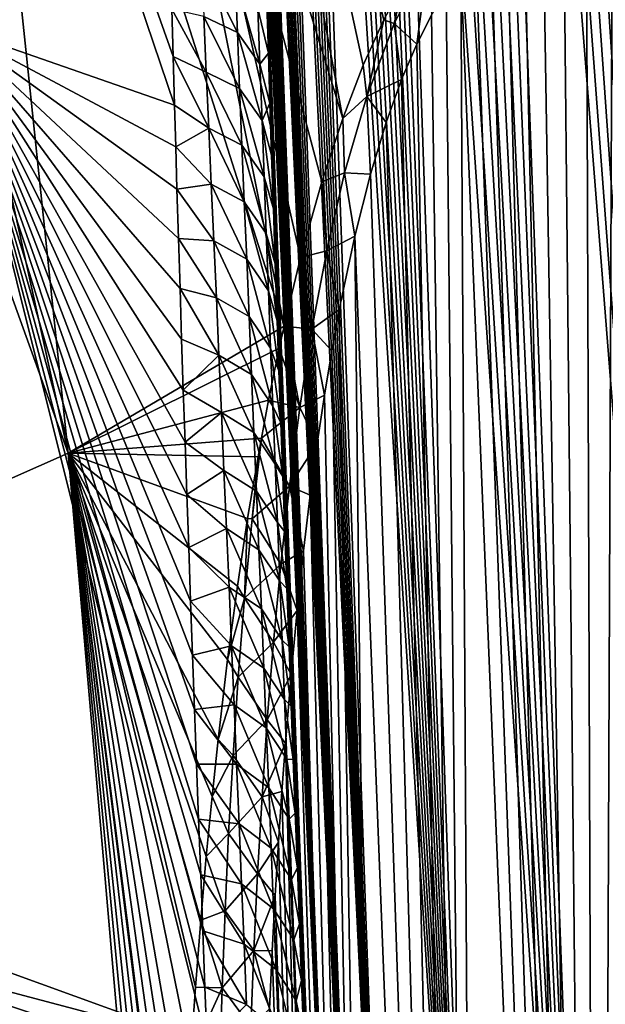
# Model space of a CAD drawing. Header units: metres. Extents: x -109 to 109, y -452 to 89.
# Tile 427 of 656: x 89 to 94, y -47 to -39. Entities that reach past the tile are written whole.
import ezdxf

# ---------------------------------------------------------------- set-up
doc = ezdxf.new("R2010")
doc.units = ezdxf.units.M
doc.layers.add('solid_k244270000c71_000_01_01', color=7, linetype='CONTINUOUS')

msp = doc.modelspace()

# ---------------------------------------------------------------- linework, layer by layer
at = {"layer": 'solid_k244270000c71_000_01_01'}
for points in [[(94.02282, -55.41444, 51.15097), (92.217461, -27.051338, 32.405468), (92.082939, -27.115461, 32.850582)], [(94.02282, -55.41444, 51.15097), (92.349197, -27.033031, 32.026413), (92.217461, -27.051338, 32.405468)], [(94.02282, -55.41444, 51.15097), (92.477654, -27.051043, 31.70277), (92.349197, -27.033031, 32.026413)], [(94.02282, -55.41444, 51.15097), (92.603394, -27.098083, 31.423885), (92.477654, -27.051043, 31.70277)], [(93.016342, -54.149315, 52.726425), (92.082939, -27.115461, 32.850582), (91.948006, -27.236088, 33.36858)], [(93.016342, -54.149315, 52.726425), (94.02282, -55.41444, 51.15097), (92.082939, -27.115461, 32.850582)], [(94.02282, -55.41444, 51.15097), (92.727791, -27.16997, 31.180613), (92.603394, -27.098083, 31.423885)], [(94.02282, -55.41444, 51.15097), (92.852615, -27.264616, 30.96558), (92.727791, -27.16997, 31.180613)], [(93.016342, -54.149315, 52.726425), (91.948006, -27.236088, 33.36858), (91.881203, -27.320484, 33.656384)], [(94.02282, -55.41444, 51.15097), (92.979492, -27.381588, 30.773851), (92.852615, -27.264616, 30.96558)], [(93.016342, -54.149315, 52.726425), (91.881203, -27.320484, 33.656384), (91.815262, -27.423334, 33.964935)], [(95.265472, -56.383541, 49.535446), (93.110634, -27.522493, 30.601496), (92.979492, -27.381588, 30.773851)], [(94.02282, -55.41444, 51.15097), (95.265472, -56.383541, 49.535446), (92.979492, -27.381588, 30.773851)], [(93.016342, -54.149315, 52.726425), (91.815262, -27.423334, 33.964935), (91.750412, -27.545359, 34.294739)], [(93.016342, -54.149315, 52.726425), (91.750412, -27.545359, 34.294739), (91.686974, -27.688744, 34.64727)], [(95.265472, -56.383541, 49.535446), (93.248306, -27.690174, 30.446127), (93.110634, -27.522493, 30.601496)], [(93.016342, -54.149315, 52.726425), (91.686974, -27.688744, 34.64727), (91.625206, -27.8547, 35.023323)], [(95.265472, -56.383541, 49.535446), (93.395241, -27.889816, 30.306898), (93.248306, -27.690174, 30.446127)], [(93.016342, -54.149315, 52.726425), (91.625206, -27.8547, 35.023323), (91.565407, -28.044769, 35.423889)], [(95.265472, -56.383541, 49.535446), (93.554832, -28.128473, 30.18388), (93.395241, -27.889816, 30.306898)], [(93.016342, -54.149315, 52.726425), (91.565407, -28.044769, 35.423889), (91.507889, -28.261427, 35.850639)], [(95.265472, -56.383541, 49.535446), (93.730324, -28.415083, 30.079674), (93.554832, -28.128473, 30.18388)], [(93.016342, -54.149315, 52.726425), (91.507889, -28.261427, 35.850639), (91.452904, -28.505627, 36.304226)], [(95.265472, -56.383541, 49.535446), (93.925484, -28.761179, 29.998798), (93.730324, -28.415083, 30.079674)], [(93.016342, -54.149315, 52.726425), (91.452904, -28.505627, 36.304226), (91.400795, -28.780434, 36.786678)], [(92.255585, -52.589005, 54.250748), (91.400795, -28.780434, 36.786678), (91.351852, -29.087515, 37.299065)], [(92.255585, -52.589005, 54.250748), (93.016342, -54.149315, 52.726425), (91.400795, -28.780434, 36.786678)], [(95.265472, -56.383541, 49.535446), (94.142647, -29.17742, 29.948421), (93.925484, -28.761179, 29.998798)], [(92.255585, -52.589005, 54.250748), (91.351852, -29.087515, 37.299065), (91.321136, -29.311329, 37.658035)], [(92.255585, -52.589005, 54.250748), (91.321136, -29.311329, 37.658035), (91.292068, -29.551212, 38.031395)], [(92.255585, -52.589005, 54.250748), (91.292068, -29.551212, 38.031395), (91.264786, -29.808813, 38.420174)], [(92.255585, -52.589005, 54.250748), (91.264786, -29.808813, 38.420174), (91.239311, -30.083542, 38.824005)], [(92.255585, -52.589005, 54.250748), (91.239311, -30.083542, 38.824005), (91.215836, -30.377831, 39.244339)], [(92.255585, -52.589005, 54.250748), (91.215836, -30.377831, 39.244339), (91.194405, -30.691626, 39.681168)], [(91.97229, -51.695942, 54.988487), (91.194405, -30.691626, 39.681168), (91.175125, -31.026051, 40.135098)], [(91.97229, -51.695942, 54.988487), (92.255585, -52.589005, 54.250748), (91.194405, -30.691626, 39.681168)], [(91.839424, -39.689262, 13.701314), (89.369064, -31.634766, 10.28712), (90.210846, -30.92992, 11.293743)], [(92.015587, -39.233105, 13.86035), (91.839424, -39.689262, 13.701314), (90.210846, -30.92992, 11.293743)], [(92.189896, -38.847023, 14.03893), (92.015587, -39.233105, 13.86035), (90.210846, -30.92992, 11.293743)], [(92.363358, -38.519764, 14.234937), (92.189896, -38.847023, 14.03893), (90.210846, -30.92992, 11.293743)], [(91.97229, -51.695942, 54.988487), (91.175125, -31.026051, 40.135098), (91.15818, -31.383402, 40.607445)], [(90.392586, -39.159996, 51.232338), (90.381889, -38.755814, 50.843975), (87.62114, -31.367163, 45.478737)], [(90.40419, -39.575085, 51.626019), (90.392586, -39.159996, 51.232338), (87.62114, -31.367163, 45.478737)], [(88.514854, -38.917656, 52.655231), (90.40419, -39.575085, 51.626019), (87.62114, -31.367163, 45.478737)], [(91.97229, -51.695942, 54.988487), (91.15818, -31.383402, 40.607445), (91.143555, -31.762846, 41.097729)], [(91.339912, -41.460087, 13.406374), (88.41748, -32.292053, 9.348413), (89.369064, -31.634766, 10.28712)], [(91.480339, -40.876064, 13.460959), (91.339912, -41.460087, 13.406374), (89.369064, -31.634766, 10.28712)], [(91.661049, -40.230728, 13.56613), (91.480339, -40.876064, 13.460959), (89.369064, -31.634766, 10.28712)], [(91.839424, -39.689262, 13.701314), (91.661049, -40.230728, 13.56613), (89.369064, -31.634766, 10.28712)], [(91.97229, -51.695942, 54.988487), (91.143555, -31.762846, 41.097729), (91.134247, -32.063923, 41.478264)], [(91.97229, -51.695942, 54.988487), (91.134247, -32.063923, 41.478264), (91.126427, -32.379814, 41.870167)], [(89.495529, -42.545303, 11.878214), (87.364227, -32.896179, 8.485635), (88.41748, -32.292053, 9.348413)], [(91.339912, -41.460087, 13.406374), (89.495529, -42.545303, 11.878214), (88.41748, -32.292053, 9.348413)], [(91.97229, -51.695942, 54.988487), (91.126427, -32.379814, 41.870167), (91.120041, -32.709656, 42.272972)], [(91.97229, -51.695942, 54.988487), (91.120041, -32.709656, 42.272972), (91.115211, -33.05529, 42.687588)], [(89.495529, -42.545303, 11.878214), (86.218277, -33.441986, 7.706139), (87.364227, -32.896179, 8.485635)], [(91.97229, -51.695942, 54.988487), (91.115211, -33.05529, 42.687588), (91.112045, -33.41827, 43.114777)], [(91.757278, -50.725632, 55.706089), (91.112045, -33.41827, 43.114777), (91.110443, -33.797138, 43.553852)], [(91.757278, -50.725632, 55.706089), (91.97229, -51.695942, 54.988487), (91.112045, -33.41827, 43.114777)], [(89.495529, -42.545303, 11.878214), (87.416039, -43.466736, 10.562274), (86.218277, -33.441986, 7.706139)], [(91.757278, -50.725632, 55.706089), (91.110443, -33.797138, 43.553852), (91.110504, -34.193455, 44.005501)], [(91.757278, -50.725632, 55.706089), (91.110504, -34.193455, 44.005501), (91.112358, -34.609577, 44.470798)], [(91.757278, -50.725632, 55.706089), (91.112358, -34.609577, 44.470798), (91.115105, -34.9562, 44.852654)], [(91.757278, -50.725632, 55.706089), (91.115105, -34.9562, 44.852654), (91.118935, -35.314785, 45.242928)], [(91.757278, -50.725632, 55.706089), (91.118935, -35.314785, 45.242928), (91.123947, -35.686813, 45.642223)], [(91.757278, -50.725632, 55.706089), (91.123947, -35.686813, 45.642223), (91.130203, -36.073765, 46.05114)], [(91.757278, -50.725632, 55.706089), (91.130203, -36.073765, 46.05114), (91.137665, -36.475231, 46.469528)], [(91.757278, -50.725632, 55.706089), (91.137665, -36.475231, 46.469528), (91.146271, -36.890274, 46.896996)], [(91.757278, -50.725632, 55.706089), (91.146271, -36.890274, 46.896996), (91.156105, -37.320793, 47.33427)], [(91.613777, -49.67606, 56.39986), (91.156105, -37.320793, 47.33427), (91.167252, -37.768696, 47.782082)], [(91.613777, -49.67606, 56.39986), (91.757278, -50.725632, 55.706089), (91.156105, -37.320793, 47.33427)], [(91.613777, -49.67606, 56.39986), (91.167252, -37.768696, 47.782082), (91.179695, -38.234394, 48.240643)], [(94.022644, -67.019218, 34.577629), (93.244164, -38.08292, 15.600641), (93.391479, -38.019226, 15.836111)], [(94.022644, -67.019218, 34.577629), (93.391479, -38.019226, 15.836111), (93.550964, -37.984489, 16.102036)], [(94.022644, -67.019218, 34.577629), (93.550964, -37.984489, 16.102036), (93.726509, -37.983807, 16.406855)], [(94.022644, -67.019218, 34.577629), (93.726509, -37.983807, 16.406855), (93.921356, -38.025181, 16.758844)], [(94.022644, -67.019218, 34.577629), (93.921356, -38.025181, 16.758844), (94.138138, -38.119164, 17.166239)], [(94.022644, -67.019218, 34.577629), (93.106247, -38.172516, 15.389776), (93.244164, -38.08292, 15.600641)], [(95.265274, -65.832581, 36.040886), (94.022644, -67.019218, 34.577629), (94.138138, -38.119164, 17.166239)], [(94.022644, -67.019218, 34.577629), (92.97493, -38.287556, 15.198542), (93.106247, -38.172516, 15.389776)], [(91.613777, -49.67606, 56.39986), (91.179695, -38.234394, 48.240643), (91.193314, -38.715984, 48.70929)], [(94.022644, -67.019218, 34.577629), (92.847725, -38.429184, 15.022923), (92.97493, -38.287556, 15.198542)], [(90.940865, -38.95451, 50.187225), (90.634277, -38.34798, 50.130604), (90.654816, -38.819344, 50.57954)], [(90.940865, -38.95451, 50.187225), (90.921944, -38.478432, 49.734051), (90.634277, -38.34798, 50.130604)], [(92.568466, -38.320843, 14.499125), (92.278748, -38.87896, 14.163267), (92.363358, -38.519764, 14.234937)], [(92.568466, -38.320843, 14.499125), (92.471344, -39.056278, 14.570004), (92.278748, -38.87896, 14.163267)], [(92.568466, -38.320843, 14.499125), (92.597656, -38.807274, 14.709655), (92.471344, -39.056278, 14.570004)], [(91.133606, -39.226944, 49.844635), (90.921944, -38.478432, 49.734051), (90.940865, -38.95451, 50.187225)], [(91.133606, -39.226944, 49.844635), (91.116768, -38.751335, 49.392853), (90.921944, -38.478432, 49.734051)], [(93.016296, -68.066841, 32.850117), (92.722656, -38.600571, 14.860564), (92.847725, -38.429184, 15.022923)], [(94.022644, -67.019218, 34.577629), (93.016296, -68.066841, 32.850117), (92.847725, -38.429184, 15.022923)], [(92.278748, -38.87896, 14.163267), (92.189896, -38.847023, 14.03893), (92.363358, -38.519764, 14.234937)], [(93.016296, -68.066841, 32.850117), (92.597656, -38.807274, 14.709655), (92.722656, -38.600571, 14.860564)], [(91.116768, -38.751335, 49.392853), (91.20562, -39.130898, 49.107937), (91.193314, -38.715984, 48.70929)], [(91.613777, -49.67606, 56.39986), (91.193314, -38.715984, 48.70929), (91.20562, -39.130898, 49.107937)], [(90.675682, -39.29369, 51.025177), (90.381889, -38.755814, 50.843975), (90.392586, -39.159996, 51.232338)], [(90.675682, -39.29369, 51.025177), (90.654816, -38.819344, 50.57954), (90.381889, -38.755814, 50.843975)], [(91.133606, -39.226944, 49.844635), (91.20562, -39.130898, 49.107937), (91.116768, -38.751335, 49.392853)], [(93.016296, -68.066841, 32.850117), (92.471344, -39.056278, 14.570004), (92.597656, -38.807274, 14.709655)], [(90.96022, -39.433647, 50.637104), (90.654816, -38.819344, 50.57954), (90.675682, -39.29369, 51.025177)], [(90.96022, -39.433647, 50.637104), (90.940865, -38.95451, 50.187225), (90.654816, -38.819344, 50.57954)], [(92.044365, -39.501217, 13.940557), (92.015587, -39.233105, 13.86035), (92.189896, -38.847023, 14.03893)], [(92.278748, -38.87896, 14.163267), (92.044365, -39.501217, 13.940557), (92.189896, -38.847023, 14.03893)], [(92.278748, -38.87896, 14.163267), (92.342567, -39.357655, 14.442955), (92.044365, -39.501217, 13.940557)], [(92.278748, -38.87896, 14.163267), (92.471344, -39.056278, 14.570004), (92.342567, -39.357655, 14.442955)], [(90.414467, -39.930187, 51.958878), (90.40419, -39.575085, 51.626019), (88.514854, -38.917656, 52.655231)], [(90.425209, -40.291805, 52.294239), (90.414467, -39.930187, 51.958878), (88.514854, -38.917656, 52.655231)], [(90.438057, -40.713573, 52.680908), (90.425209, -40.291805, 52.294239), (88.514854, -38.917656, 52.655231)], [(90.451408, -41.141064, 53.067997), (90.438057, -40.713573, 52.680908), (88.514854, -38.917656, 52.655231)], [(90.465248, -41.572723, 53.45401), (90.451408, -41.141064, 53.067997), (88.514854, -38.917656, 52.655231)], [(90.479607, -42.00819, 53.838539), (90.465248, -41.572723, 53.45401), (88.514854, -38.917656, 52.655231)], [(90.49456, -42.450054, 54.223812), (90.479607, -42.00819, 53.838539), (88.514854, -38.917656, 52.655231)], [(90.510025, -42.897778, 54.609314), (90.49456, -42.450054, 54.223812), (88.514854, -38.917656, 52.655231)], [(90.525917, -43.350552, 54.994312), (90.510025, -42.897778, 54.609314), (88.514854, -38.917656, 52.655231)], [(90.542168, -43.807552, 55.378082), (90.525917, -43.350552, 54.994312), (88.514854, -38.917656, 52.655231)], [(90.558716, -44.267948, 55.759922), (90.542168, -43.807552, 55.378082), (88.514854, -38.917656, 52.655231)], [(90.575508, -44.731003, 56.139214), (90.558716, -44.267948, 55.759922), (88.514854, -38.917656, 52.655231)], [(90.592613, -45.197491, 56.516552), (90.575508, -44.731003, 56.139214), (88.514854, -38.917656, 52.655231)], [(90.610046, -45.667767, 56.892181), (90.592613, -45.197491, 56.516552), (88.514854, -38.917656, 52.655231)], [(90.627815, -46.141842, 57.266068), (90.610046, -45.667767, 56.892181), (88.514854, -38.917656, 52.655231)], [(90.645912, -46.61972, 57.63818), (90.627815, -46.141842, 57.266068), (88.514854, -38.917656, 52.655231)], [(90.664322, -47.10141, 58.008484), (90.645912, -46.61972, 57.63818), (88.514854, -38.917656, 52.655231)], [(90.683044, -47.586914, 58.376957), (90.664322, -47.10141, 58.008484), (88.514854, -38.917656, 52.655231)], [(88.974243, -46.966763, 59.262623), (90.683044, -47.586914, 58.376957), (88.514854, -38.917656, 52.655231)], [(91.150993, -39.705627, 50.293201), (90.940865, -38.95451, 50.187225), (90.96022, -39.433647, 50.637104)], [(91.150993, -39.705627, 50.293201), (91.133606, -39.226944, 49.844635), (90.940865, -38.95451, 50.187225)], [(93.016296, -68.066841, 32.850117), (92.342567, -39.357655, 14.442955), (92.471344, -39.056278, 14.570004)], [(91.133606, -39.226944, 49.844635), (91.218849, -39.55954, 49.514336), (91.20562, -39.130898, 49.107937)], [(91.613777, -49.67606, 56.39986), (91.20562, -39.130898, 49.107937), (91.218849, -39.55954, 49.514336)], [(90.696815, -39.77095, 51.46756), (90.392586, -39.159996, 51.232338), (90.40419, -39.575085, 51.626019)], [(90.696815, -39.77095, 51.46756), (90.675682, -39.29369, 51.025177), (90.392586, -39.159996, 51.232338)], [(91.150993, -39.705627, 50.293201), (91.218849, -39.55954, 49.514336), (91.133606, -39.226944, 49.844635)], [(92.044365, -39.501217, 13.940557), (91.839424, -39.689262, 13.701314), (92.015587, -39.233105, 13.86035)], [(90.97995, -39.915775, 51.083729), (90.675682, -39.29369, 51.025177), (90.696815, -39.77095, 51.46756)], [(90.97995, -39.915775, 51.083729), (90.96022, -39.433647, 50.637104), (90.675682, -39.29369, 51.025177)], [(92.044365, -39.501217, 13.940557), (92.342567, -39.357655, 14.442955), (92.210732, -39.723488, 14.331423)], [(93.016296, -68.066841, 32.850117), (92.210732, -39.723488, 14.331423), (92.342567, -39.357655, 14.442955)], [(91.168854, -40.187305, 50.738583), (90.96022, -39.433647, 50.637104), (90.97995, -39.915775, 51.083729)], [(91.168854, -40.187305, 50.738583), (91.150993, -39.705627, 50.293201), (90.96022, -39.433647, 50.637104)], [(91.150993, -39.705627, 50.293201), (91.233032, -40.003204, 49.928848), (91.218849, -39.55954, 49.514336)], [(91.613777, -49.67606, 56.39986), (91.218849, -39.55954, 49.514336), (91.233032, -40.003204, 49.928848)], [(92.044365, -39.501217, 13.940557), (91.855927, -40.153038, 13.806295), (91.839424, -39.689262, 13.701314)], [(92.044365, -39.501217, 13.940557), (92.076813, -40.165485, 14.241096), (91.855927, -40.153038, 13.806295)], [(92.044365, -39.501217, 13.940557), (92.210732, -39.723488, 14.331423), (92.076813, -40.165485, 14.241096)], [(90.696815, -39.77095, 51.46756), (90.40419, -39.575085, 51.626019), (90.414467, -39.930187, 51.958878)], [(91.150993, -39.705627, 50.293201), (91.248077, -40.460247, 50.350918), (91.233032, -40.003204, 49.928848)], [(91.168854, -40.187305, 50.738583), (91.248077, -40.460247, 50.350918), (91.150993, -39.705627, 50.293201)], [(91.855927, -40.153038, 13.806295), (91.661049, -40.230728, 13.56613), (91.839424, -39.689262, 13.701314)], [(93.016296, -68.066841, 32.850117), (92.076813, -40.165485, 14.241096), (92.210732, -39.723488, 14.331423)], [(90.71817, -40.251083, 51.906712), (90.696815, -39.77095, 51.46756), (90.414467, -39.930187, 51.958878)], [(91, -40.400833, 51.527122), (90.696815, -39.77095, 51.46756), (90.71817, -40.251083, 51.906712)], [(91, -40.400833, 51.527122), (90.97995, -39.915775, 51.083729), (90.696815, -39.77095, 51.46756)], [(90.71817, -40.251083, 51.906712), (90.414467, -39.930187, 51.958878), (90.425209, -40.291805, 52.294239)], [(91.187134, -40.671921, 51.180798), (90.97995, -39.915775, 51.083729), (91, -40.400833, 51.527122)], [(91.187134, -40.671921, 51.180798), (91.168854, -40.187305, 50.738583), (90.97995, -39.915775, 51.083729)], [(91.613777, -49.67606, 56.39986), (91.233032, -40.003204, 49.928848), (91.248077, -40.460247, 50.350918)], [(91.855927, -40.153038, 13.806295), (91.702888, -40.81749, 13.738264), (91.661049, -40.230728, 13.56613)], [(91.855927, -40.153038, 13.806295), (91.942688, -40.69426, 14.178947), (91.702888, -40.81749, 13.738264)], [(91.855927, -40.153038, 13.806295), (92.076813, -40.165485, 14.241096), (91.942688, -40.69426, 14.178947)], [(91.168854, -40.187305, 50.738583), (91.263924, -40.930107, 50.780407), (91.248077, -40.460247, 50.350918)], [(91.187134, -40.671921, 51.180798), (91.263924, -40.930107, 50.780407), (91.168854, -40.187305, 50.738583)], [(91.702888, -40.81749, 13.738264), (91.480339, -40.876064, 13.460959), (91.661049, -40.230728, 13.56613)], [(93.016296, -68.066841, 32.850117), (91.942688, -40.69426, 14.178947), (92.076813, -40.165485, 14.241096)], [(90.739708, -40.734028, 52.342663), (90.71817, -40.251083, 51.906712), (90.425209, -40.291805, 52.294239)], [(90.739708, -40.734028, 52.342663), (90.425209, -40.291805, 52.294239), (90.438057, -40.713573, 52.680908)], [(91.020325, -40.888771, 51.967312), (90.71817, -40.251083, 51.906712), (90.739708, -40.734028, 52.342663)], [(91.020325, -40.888771, 51.967312), (91, -40.400833, 51.527122), (90.71817, -40.251083, 51.906712)], [(91.20578, -41.159424, 51.619869), (91, -40.400833, 51.527122), (91.020325, -40.888771, 51.967312)], [(91.20578, -41.159424, 51.619869), (91.187134, -40.671921, 51.180798), (91, -40.400833, 51.527122)], [(91.613777, -49.67606, 56.39986), (91.248077, -40.460247, 50.350918), (91.263924, -40.930107, 50.780407)], [(90.76136, -41.219738, 52.77544), (90.438057, -40.713573, 52.680908), (90.451408, -41.141064, 53.067997)], [(90.76136, -41.219738, 52.77544), (90.739708, -40.734028, 52.342663), (90.438057, -40.713573, 52.680908)], [(91.040863, -41.379536, 52.40432), (90.739708, -40.734028, 52.342663), (90.76136, -41.219738, 52.77544)], [(91.040863, -41.379536, 52.40432), (91.020325, -40.888771, 51.967312), (90.739708, -40.734028, 52.342663)], [(91.187134, -40.671921, 51.180798), (91.280655, -41.414848, 51.218006), (91.263924, -40.930107, 50.780407)], [(91.20578, -41.159424, 51.619869), (91.280655, -41.414848, 51.218006), (91.187134, -40.671921, 51.180798)], [(91.702888, -40.81749, 13.738264), (91.942688, -40.69426, 14.178947), (91.810715, -41.319534, 14.152598)], [(92.255592, -68.965515, 30.86268), (91.810715, -41.319534, 14.152598), (91.942688, -40.69426, 14.178947)], [(93.016296, -68.066841, 32.850117), (92.255592, -68.965515, 30.86268), (91.942688, -40.69426, 14.178947)], [(91.702888, -40.81749, 13.738264), (91.577072, -41.486691, 13.720565), (91.480339, -40.876064, 13.460959)], [(91.702888, -40.81749, 13.738264), (91.810715, -41.319534, 14.152598), (91.577072, -41.486691, 13.720565)], [(91.224747, -41.64975, 52.05582), (91.020325, -40.888771, 51.967312), (91.040863, -41.379536, 52.40432)], [(91.224747, -41.64975, 52.05582), (91.20578, -41.159424, 51.619869), (91.020325, -40.888771, 51.967312)], [(91.577072, -41.486691, 13.720565), (91.339912, -41.460087, 13.406374), (91.480339, -40.876064, 13.460959)], [(91.613777, -49.67606, 56.39986), (91.263924, -40.930107, 50.780407), (91.280655, -41.414848, 51.218006)], [(90.783096, -41.708168, 53.20507), (90.451408, -41.141064, 53.067997), (90.465248, -41.572723, 53.45401)], [(90.783096, -41.708168, 53.20507), (90.76136, -41.219738, 52.77544), (90.451408, -41.141064, 53.067997)], [(91.20578, -41.159424, 51.619869), (91.295738, -41.843742, 51.600079), (91.280655, -41.414848, 51.218006)], [(91.224747, -41.64975, 52.05582), (91.295738, -41.843742, 51.600079), (91.20578, -41.159424, 51.619869)], [(91.061577, -41.87307, 52.838173), (90.76136, -41.219738, 52.77544), (90.783096, -41.708168, 53.20507)], [(91.061577, -41.87307, 52.838173), (91.040863, -41.379536, 52.40432), (90.76136, -41.219738, 52.77544)], [(91.577072, -41.486691, 13.720565), (91.810715, -41.319534, 14.152598), (91.746254, -41.671303, 14.155176)], [(92.255592, -68.965515, 30.86268), (91.746254, -41.671303, 14.155176), (91.810715, -41.319534, 14.152598)], [(91.243988, -42.142849, 52.48867), (91.040863, -41.379536, 52.40432), (91.061577, -41.87307, 52.838173)], [(91.243988, -42.142849, 52.48867), (91.224747, -41.64975, 52.05582), (91.040863, -41.379536, 52.40432)], [(91.613777, -49.67606, 56.39986), (91.280655, -41.414848, 51.218006), (91.295738, -41.843742, 51.600079)], [(91.298302, -41.649014, 13.395503), (89.495529, -42.545303, 11.878214), (91.339912, -41.460087, 13.406374)], [(91.472466, -42.156731, 13.74188), (91.298302, -41.649014, 13.395503), (91.339912, -41.460087, 13.406374)], [(91.577072, -41.486691, 13.720565), (91.472466, -42.156731, 13.74188), (91.339912, -41.460087, 13.406374)], [(91.577072, -41.486691, 13.720565), (91.68322, -42.051617, 14.170082), (91.472466, -42.156731, 13.74188)], [(91.577072, -41.486691, 13.720565), (91.746254, -41.671303, 14.155176), (91.68322, -42.051617, 14.170082)], [(90.783096, -41.708168, 53.20507), (90.465248, -41.572723, 53.45401), (90.479607, -42.00819, 53.838539)], [(91.298302, -41.649014, 13.395503), (91.207565, -42.091549, 13.381791), (89.495529, -42.545303, 11.878214)], [(91.472466, -42.156731, 13.74188), (91.207565, -42.091549, 13.381791), (91.298302, -41.649014, 13.395503)], [(91.224747, -41.64975, 52.05582), (91.311546, -42.286373, 51.989071), (91.295738, -41.843742, 51.600079)], [(91.243988, -42.142849, 52.48867), (91.311546, -42.286373, 51.989071), (91.224747, -41.64975, 52.05582)], [(90.804871, -42.199265, 53.631573), (90.783096, -41.708168, 53.20507), (90.479607, -42.00819, 53.838539)], [(91.08242, -42.369324, 53.268887), (90.783096, -41.708168, 53.20507), (90.804871, -42.199265, 53.631573)], [(91.08242, -42.369324, 53.268887), (91.061577, -41.87307, 52.838173), (90.783096, -41.708168, 53.20507)], [(92.255592, -68.965515, 30.86268), (91.68322, -42.051617, 14.170082), (91.746254, -41.671303, 14.155176)], [(91.263451, -42.638672, 52.91843), (91.061577, -41.87307, 52.838173), (91.08242, -42.369324, 53.268887)], [(91.263451, -42.638672, 52.91843), (91.243988, -42.142849, 52.48867), (91.061577, -41.87307, 52.838173)], [(91.613777, -49.67606, 56.39986), (91.295738, -41.843742, 51.600079), (91.311546, -42.286373, 51.989071)], [(90.804871, -42.199265, 53.631573), (90.479607, -42.00819, 53.838539), (90.49456, -42.450054, 54.223812)], [(91.472466, -42.156731, 13.74188), (91.68322, -42.051617, 14.170082), (91.621849, -42.461643, 14.198122)], [(92.255592, -68.965515, 30.86268), (91.621849, -42.461643, 14.198122), (91.68322, -42.051617, 14.170082)], [(91.207565, -42.091549, 13.381791), (91.146042, -42.416389, 13.380882), (89.495529, -42.545303, 11.878214)], [(91.472466, -42.156731, 13.74188), (91.146042, -42.416389, 13.380882), (91.207565, -42.091549, 13.381791)], [(91.472466, -42.156731, 13.74188), (91.384766, -42.825768, 13.794382), (91.146042, -42.416389, 13.380882)], [(91.243988, -42.142849, 52.48867), (91.328094, -42.743824, 52.385914), (91.311546, -42.286373, 51.989071)], [(91.263451, -42.638672, 52.91843), (91.328094, -42.743824, 52.385914), (91.243988, -42.142849, 52.48867)], [(91.472466, -42.156731, 13.74188), (91.621849, -42.461643, 14.198122), (91.384766, -42.825768, 13.794382)], [(90.826653, -42.692997, 54.054958), (90.804871, -42.199265, 53.631573), (90.49456, -42.450054, 54.223812)], [(91.103348, -42.868263, 53.69648), (90.804871, -42.199265, 53.631573), (90.826653, -42.692997, 54.054958)], [(91.103348, -42.868263, 53.69648), (91.08242, -42.369324, 53.268887), (90.804871, -42.199265, 53.631573)], [(91.613777, -49.67606, 56.39986), (91.311546, -42.286373, 51.989071), (91.328094, -42.743824, 52.385914)], [(91.146042, -42.416389, 13.380882), (91.117592, -42.575489, 13.383285), (89.495529, -42.545303, 11.878214)], [(91.067406, -43.105186, 13.441679), (91.117592, -42.575489, 13.383285), (91.146042, -42.416389, 13.380882)], [(91.384766, -42.825768, 13.794382), (91.067406, -43.105186, 13.441679), (91.146042, -42.416389, 13.380882)], [(91.283104, -43.137169, 53.345112), (91.08242, -42.369324, 53.268887), (91.103348, -42.868263, 53.69648)], [(91.283104, -43.137169, 53.345112), (91.263451, -42.638672, 52.91843), (91.08242, -42.369324, 53.268887)], [(90.826653, -42.692997, 54.054958), (90.49456, -42.450054, 54.223812), (90.510025, -42.897778, 54.609314)], [(91.384766, -42.825768, 13.794382), (91.621849, -42.461643, 14.198122), (91.562416, -42.902866, 14.240331)], [(92.255592, -68.965515, 30.86268), (91.562416, -42.902866, 14.240331), (91.621849, -42.461643, 14.198122)], [(90.351044, -52.362946, 15.43154), (87.416039, -43.466736, 10.562274), (89.495529, -42.545303, 11.878214)], [(90.365959, -51.6982, 15.211625), (90.351044, -52.362946, 15.43154), (89.495529, -42.545303, 11.878214)], [(90.383202, -51.058437, 15.008201), (90.365959, -51.6982, 15.211625), (89.495529, -42.545303, 11.878214)], [(90.403549, -50.445267, 14.821859), (90.383202, -51.058437, 15.008201), (89.495529, -42.545303, 11.878214)], [(90.421982, -49.961697, 14.680727), (90.403549, -50.445267, 14.821859), (89.495529, -42.545303, 11.878214)], [(90.424957, -49.887695, 14.659566), (90.421982, -49.961697, 14.680727), (89.495529, -42.545303, 11.878214)], [(90.44812, -49.349968, 14.509502), (90.424957, -49.887695, 14.659566), (89.495529, -42.545303, 11.878214)], [(90.473724, -48.833496, 14.372313), (90.44812, -49.349968, 14.509502), (89.495529, -42.545303, 11.878214)], [(90.501228, -48.336502, 14.246622), (90.473724, -48.833496, 14.372313), (89.495529, -42.545303, 11.878214)], [(90.540245, -47.701889, 14.095153), (90.501228, -48.336502, 14.246622), (89.495529, -42.545303, 11.878214)], [(90.582756, -47.100498, 13.9625), (90.540245, -47.701889, 14.095153), (89.495529, -42.545303, 11.878214)], [(90.627563, -46.528934, 13.845984), (90.582756, -47.100498, 13.9625), (89.495529, -42.545303, 11.878214)], [(90.675148, -45.987423, 13.74549), (90.627563, -46.528934, 13.845984), (89.495529, -42.545303, 11.878214)], [(90.72496, -45.474129, 13.659476), (90.675148, -45.987423, 13.74549), (89.495529, -42.545303, 11.878214)], [(90.776558, -44.987431, 13.586607), (90.72496, -45.474129, 13.659476), (89.495529, -42.545303, 11.878214)], [(90.857597, -44.306332, 13.500967), (90.776558, -44.987431, 13.586607), (89.495529, -42.545303, 11.878214)], [(90.941887, -43.679623, 13.440325), (90.857597, -44.306332, 13.500967), (89.495529, -42.545303, 11.878214)], [(91.028595, -43.103443, 13.401705), (90.941887, -43.679623, 13.440325), (89.495529, -42.545303, 11.878214)], [(91.117592, -42.575489, 13.383285), (91.028595, -43.103443, 13.401705), (89.495529, -42.545303, 11.878214)], [(91.067406, -43.105186, 13.441679), (91.028595, -43.103443, 13.401705), (91.117592, -42.575489, 13.383285)], [(91.263451, -42.638672, 52.91843), (91.345345, -43.215595, 52.791397), (91.328094, -42.743824, 52.385914)], [(91.283104, -43.137169, 53.345112), (91.345345, -43.215595, 52.791397), (91.263451, -42.638672, 52.91843)], [(90.848404, -43.189323, 54.475246), (90.826653, -42.692997, 54.054958), (90.510025, -42.897778, 54.609314)], [(91.124344, -43.369843, 54.120953), (90.826653, -42.692997, 54.054958), (90.848404, -43.189323, 54.475246)], [(91.124344, -43.369843, 54.120953), (91.103348, -42.868263, 53.69648), (90.826653, -42.692997, 54.054958)], [(91.613777, -49.67606, 56.39986), (91.328094, -42.743824, 52.385914), (91.345345, -43.215595, 52.791397)], [(91.384766, -42.825768, 13.794382), (91.310867, -43.492874, 13.872542), (91.067406, -43.105186, 13.441679)], [(91.384766, -42.825768, 13.794382), (91.505249, -43.377674, 14.298508), (91.310867, -43.492874, 13.872542)], [(91.384766, -42.825768, 13.794382), (91.562416, -42.902866, 14.240331), (91.505249, -43.377674, 14.298508)], [(90.848404, -43.189323, 54.475246), (90.510025, -42.897778, 54.609314), (90.525917, -43.350552, 54.994312)], [(91.30291, -43.638309, 53.768726), (91.103348, -42.868263, 53.69648), (91.124344, -43.369843, 54.120953)], [(91.30291, -43.638309, 53.768726), (91.283104, -43.137169, 53.345112), (91.103348, -42.868263, 53.69648)], [(92.255592, -68.965515, 30.86268), (91.505249, -43.377674, 14.298508), (91.562416, -42.902866, 14.240331)], [(91.002563, -43.783718, 13.526236), (90.941887, -43.679623, 13.440325), (91.028595, -43.103443, 13.401705)], [(91.002563, -43.783718, 13.526236), (91.028595, -43.103443, 13.401705), (91.067406, -43.105186, 13.441679)], [(91.310867, -43.492874, 13.872542), (91.002563, -43.783718, 13.526236), (91.067406, -43.105186, 13.441679)], [(91.283104, -43.137169, 53.345112), (91.363228, -43.700527, 53.203915), (91.345345, -43.215595, 52.791397)], [(91.30291, -43.638309, 53.768726), (91.363228, -43.700527, 53.203915), (91.283104, -43.137169, 53.345112)], [(90.870102, -43.688213, 54.892445), (90.848404, -43.189323, 54.475246), (90.525917, -43.350552, 54.994312)], [(91.145363, -43.874023, 54.542324), (90.848404, -43.189323, 54.475246), (90.870102, -43.688213, 54.892445)], [(91.145363, -43.874023, 54.542324), (91.124344, -43.369843, 54.120953), (90.848404, -43.189323, 54.475246)], [(91.613777, -49.67606, 56.39986), (91.345345, -43.215595, 52.791397), (91.363228, -43.700527, 53.203915)], [(90.870102, -43.688213, 54.892445), (90.525917, -43.350552, 54.994312), (90.542168, -43.807552, 55.378082)], [(91.322845, -44.142044, 54.189278), (91.124344, -43.369843, 54.120953), (91.145363, -43.874023, 54.542324)], [(91.322845, -44.142044, 54.189278), (91.30291, -43.638309, 53.768726), (91.124344, -43.369843, 54.120953)], [(91.310867, -43.492874, 13.872542), (91.505249, -43.377674, 14.298508), (91.4506, -43.887009, 14.373331)], [(92.255592, -68.965515, 30.86268), (91.4506, -43.887009, 14.373331), (91.505249, -43.377674, 14.298508)], [(90.351044, -52.362946, 15.43154), (87.621178, -53.464222, 13.920864), (87.416039, -43.466736, 10.562274)], [(91.310867, -43.492874, 13.872542), (91.248383, -44.157547, 13.972127), (91.002563, -43.783718, 13.526236)], [(91.310867, -43.492874, 13.872542), (91.4506, -43.887009, 14.373331), (91.248383, -44.157547, 13.972127)], [(91.002563, -43.783718, 13.526236), (90.857597, -44.306332, 13.500967), (90.941887, -43.679623, 13.440325)], [(91.30291, -43.638309, 53.768726), (91.381699, -44.197479, 53.621761), (91.363228, -43.700527, 53.203915)], [(91.322845, -44.142044, 54.189278), (91.381699, -44.197479, 53.621761), (91.30291, -43.638309, 53.768726)], [(90.891708, -44.189625, 55.306561), (90.870102, -43.688213, 54.892445), (90.542168, -43.807552, 55.378082)], [(91.166374, -44.380772, 54.960598), (90.870102, -43.688213, 54.892445), (90.891708, -44.189625, 55.306561)], [(91.166374, -44.380772, 54.960598), (91.145363, -43.874023, 54.542324), (90.870102, -43.688213, 54.892445)], [(91.613777, -49.67606, 56.39986), (91.363228, -43.700527, 53.203915), (91.381699, -44.197479, 53.621761)], [(90.891708, -44.189625, 55.306561), (90.542168, -43.807552, 55.378082), (90.558716, -44.267948, 55.759922)], [(90.948509, -44.457287, 13.630938), (90.857597, -44.306332, 13.500967), (91.002563, -43.783718, 13.526236)], [(91.248383, -44.157547, 13.972127), (90.948509, -44.457287, 13.630938), (91.002563, -43.783718, 13.526236)], [(91.342865, -44.648338, 54.60677), (91.145363, -43.874023, 54.542324), (91.166374, -44.380772, 54.960598)], [(91.342865, -44.648338, 54.60677), (91.322845, -44.142044, 54.189278), (91.145363, -43.874023, 54.542324)], [(91.248383, -44.157547, 13.972127), (91.4506, -43.887009, 14.373331), (91.398811, -44.43383, 14.467003)], [(92.255592, -68.965515, 30.86268), (91.398811, -44.43383, 14.467003), (91.4506, -43.887009, 14.373331)], [(90.9132, -44.693527, 55.717613), (90.891708, -44.189625, 55.306561), (90.558716, -44.267948, 55.759922)], [(91.187347, -44.890049, 55.375786), (90.891708, -44.189625, 55.306561), (90.9132, -44.693527, 55.717613)], [(91.187347, -44.890049, 55.375786), (91.166374, -44.380772, 54.960598), (90.891708, -44.189625, 55.306561)], [(91.248383, -44.157547, 13.972127), (91.195572, -44.81958, 14.090142), (90.948509, -44.457287, 13.630938)], [(91.248383, -44.157547, 13.972127), (91.398811, -44.43383, 14.467003), (91.195572, -44.81958, 14.090142)], [(91.322845, -44.142044, 54.189278), (91.400688, -44.705299, 54.043217), (91.381699, -44.197479, 53.621761)], [(91.342865, -44.648338, 54.60677), (91.400688, -44.705299, 54.043217), (91.322845, -44.142044, 54.189278)], [(90.9132, -44.693527, 55.717613), (90.558716, -44.267948, 55.759922), (90.575508, -44.731003, 56.139214)], [(91.613777, -49.67606, 56.39986), (91.381699, -44.197479, 53.621761), (91.400688, -44.705299, 54.043217)], [(90.948509, -44.457287, 13.630938), (90.776558, -44.987431, 13.586607), (90.857597, -44.306332, 13.500967)], [(91.362946, -45.157154, 55.021214), (91.166374, -44.380772, 54.960598), (91.187347, -44.890049, 55.375786)], [(91.362946, -45.157154, 55.021214), (91.342865, -44.648338, 54.60677), (91.166374, -44.380772, 54.960598)], [(91.195572, -44.81958, 14.090142), (91.398811, -44.43383, 14.467003), (91.350182, -45.019722, 14.580708)], [(92.255592, -68.965515, 30.86268), (91.350182, -45.019722, 14.580708), (91.398811, -44.43383, 14.467003)], [(90.903557, -45.126244, 13.75302), (90.776558, -44.987431, 13.586607), (90.948509, -44.457287, 13.630938)], [(91.195572, -44.81958, 14.090142), (90.903557, -45.126244, 13.75302), (90.948509, -44.457287, 13.630938)], [(90.934555, -45.19989, 56.125603), (90.9132, -44.693527, 55.717613), (90.575508, -44.731003, 56.139214)], [(91.208267, -45.401821, 55.787891), (90.9132, -44.693527, 55.717613), (90.934555, -45.19989, 56.125603)], [(91.208267, -45.401821, 55.787891), (91.187347, -44.890049, 55.375786), (90.9132, -44.693527, 55.717613)], [(91.342865, -44.648338, 54.60677), (91.417679, -45.157654, 54.413612), (91.400688, -44.705299, 54.043217)], [(91.362946, -45.157154, 55.021214), (91.417679, -45.157654, 54.413612), (91.342865, -44.648338, 54.60677)], [(90.934555, -45.19989, 56.125603), (90.575508, -44.731003, 56.139214), (90.592613, -45.197491, 56.516552)], [(91.613777, -49.67606, 56.39986), (91.400688, -44.705299, 54.043217), (91.417679, -45.157654, 54.413612)], [(91.195572, -44.81958, 14.090142), (91.150986, -45.478863, 14.224092), (90.903557, -45.126244, 13.75302)], [(91.195572, -44.81958, 14.090142), (91.350182, -45.019722, 14.580708), (91.150986, -45.478863, 14.224092)], [(91.383057, -45.668457, 55.43261), (91.187347, -44.890049, 55.375786), (91.208267, -45.401821, 55.787891)], [(91.383057, -45.668457, 55.43261), (91.362946, -45.157154, 55.021214), (91.187347, -44.890049, 55.375786)], [(90.903557, -45.126244, 13.75302), (90.72496, -45.474129, 13.659476), (90.776558, -44.987431, 13.586607)], [(91.150986, -45.478863, 14.224092), (91.350182, -45.019722, 14.580708), (91.319656, -45.433128, 14.668466)], [(91.972298, -69.353317, 29.77116), (91.319656, -45.433128, 14.668466), (91.350182, -45.019722, 14.580708)], [(92.255592, -68.965515, 30.86268), (91.972298, -69.353317, 29.77116), (91.350182, -45.019722, 14.580708)], [(90.95575, -45.708694, 56.530529), (90.592613, -45.197491, 56.516552), (90.610046, -45.667767, 56.892181)], [(90.95575, -45.708694, 56.530529), (90.934555, -45.19989, 56.125603), (90.592613, -45.197491, 56.516552)], [(90.866325, -45.790913, 13.890215), (90.72496, -45.474129, 13.659476), (90.903557, -45.126244, 13.75302)], [(91.150986, -45.478863, 14.224092), (90.866325, -45.790913, 13.890215), (90.903557, -45.126244, 13.75302)], [(91.362946, -45.157154, 55.021214), (91.434975, -45.617134, 54.784988), (91.417679, -45.157654, 54.413612)], [(91.383057, -45.668457, 55.43261), (91.434975, -45.617134, 54.784988), (91.362946, -45.157154, 55.021214)], [(91.613777, -49.67606, 56.39986), (91.417679, -45.157654, 54.413612), (91.434975, -45.617134, 54.784988)], [(91.229111, -45.916069, 56.196911), (90.934555, -45.19989, 56.125603), (90.95575, -45.708694, 56.530529)], [(91.229111, -45.916069, 56.196911), (91.208267, -45.401821, 55.787891), (90.934555, -45.19989, 56.125603)], [(91.150986, -45.478863, 14.224092), (91.319656, -45.433128, 14.668466), (91.290764, -45.865513, 14.766369)], [(91.403198, -46.182224, 55.840954), (91.208267, -45.401821, 55.787891), (91.229111, -45.916069, 56.196911)], [(91.403198, -46.182224, 55.840954), (91.383057, -45.668457, 55.43261), (91.208267, -45.401821, 55.787891)], [(91.972298, -69.353317, 29.77116), (91.290764, -45.865513, 14.766369), (91.319656, -45.433128, 14.668466)], [(90.866325, -45.790913, 13.890215), (90.675148, -45.987423, 13.74549), (90.72496, -45.474129, 13.659476)], [(91.150986, -45.478863, 14.224092), (91.113548, -46.135376, 14.372175), (90.866325, -45.790913, 13.890215)], [(91.150986, -45.478863, 14.224092), (91.290764, -45.865513, 14.766369), (91.113548, -46.135376, 14.372175)], [(91.383057, -45.668457, 55.43261), (91.452606, -46.084686, 55.15876), (91.434975, -45.617134, 54.784988)], [(91.613777, -49.67606, 56.39986), (91.434975, -45.617134, 54.784988), (91.452606, -46.084686, 55.15876)], [(90.976776, -46.219913, 56.932392), (90.610046, -45.667767, 56.892181), (90.627815, -46.141842, 57.266068)], [(90.976776, -46.219913, 56.932392), (90.95575, -45.708694, 56.530529), (90.610046, -45.667767, 56.892181)], [(91.403198, -46.182224, 55.840954), (91.452606, -46.084686, 55.15876), (91.383057, -45.668457, 55.43261)], [(91.249863, -46.432762, 56.602844), (90.95575, -45.708694, 56.530529), (90.976776, -46.219913, 56.932392)], [(91.249863, -46.432762, 56.602844), (91.229111, -45.916069, 56.196911), (90.95575, -45.708694, 56.530529)], [(90.835793, -46.451572, 14.040869), (90.675148, -45.987423, 13.74549), (90.866325, -45.790913, 13.890215)], [(91.113548, -46.135376, 14.372175), (90.835793, -46.451572, 14.040869), (90.866325, -45.790913, 13.890215)], [(91.113548, -46.135376, 14.372175), (91.290764, -45.865513, 14.766369), (91.263649, -46.318413, 14.875616)], [(91.972298, -69.353317, 29.77116), (91.263649, -46.318413, 14.875616), (91.290764, -45.865513, 14.766369)], [(91.423332, -46.698421, 56.246243), (91.229111, -45.916069, 56.196911), (91.249863, -46.432762, 56.602844)], [(91.423332, -46.698421, 56.246243), (91.403198, -46.182224, 55.840954), (91.229111, -45.916069, 56.196911)], [(90.835793, -46.451572, 14.040869), (90.627563, -46.528934, 13.845984), (90.675148, -45.987423, 13.74549)], [(91.403198, -46.182224, 55.840954), (91.470566, -46.560394, 55.535042), (91.452606, -46.084686, 55.15876)], [(91.613777, -49.67606, 56.39986), (91.452606, -46.084686, 55.15876), (91.470566, -46.560394, 55.535042)], [(90.997612, -46.733524, 57.331192), (90.627815, -46.141842, 57.266068), (90.645912, -46.61972, 57.63818)], [(90.997612, -46.733524, 57.331192), (90.976776, -46.219913, 56.932392), (90.627815, -46.141842, 57.266068)], [(91.113548, -46.135376, 14.372175), (91.082314, -46.789135, 14.532826), (90.835793, -46.451572, 14.040869)], [(91.113548, -46.135376, 14.372175), (91.263649, -46.318413, 14.875616), (91.082314, -46.789135, 14.532826)], [(91.423332, -46.698421, 56.246243), (91.470566, -46.560394, 55.535042), (91.403198, -46.182224, 55.840954)], [(91.2705, -46.951878, 57.005692), (90.976776, -46.219913, 56.932392), (90.997612, -46.733524, 57.331192)], [(91.2705, -46.951878, 57.005692), (91.249863, -46.432762, 56.602844), (90.976776, -46.219913, 56.932392)], [(91.082314, -46.789135, 14.532826), (91.263649, -46.318413, 14.875616), (91.238327, -46.791275, 14.995774)], [(91.972298, -69.353317, 29.77116), (91.238327, -46.791275, 14.995774), (91.263649, -46.318413, 14.875616)], [(90.811043, -47.108467, 14.203507), (90.627563, -46.528934, 13.845984), (90.835793, -46.451572, 14.040869)], [(91.082314, -46.789135, 14.532826), (90.811043, -47.108467, 14.203507), (90.835793, -46.451572, 14.040869)], [(91.443451, -47.21703, 56.648472), (91.249863, -46.432762, 56.602844), (91.2705, -46.951878, 57.005692)], [(91.443451, -47.21703, 56.648472), (91.423332, -46.698421, 56.246243), (91.249863, -46.432762, 56.602844)], [(90.811043, -47.108467, 14.203507), (90.582756, -47.100498, 13.9625), (90.627563, -46.528934, 13.845984)], [(91.01825, -47.2495, 57.726929), (90.645912, -46.61972, 57.63818), (90.664322, -47.10141, 58.008484)], [(91.01825, -47.2495, 57.726929), (90.997612, -46.733524, 57.331192), (90.645912, -46.61972, 57.63818)], [(91.423332, -46.698421, 56.246243), (91.488838, -47.044254, 55.913837), (91.470566, -46.560394, 55.535042)], [(91.613777, -49.67606, 56.39986), (91.470566, -46.560394, 55.535042), (91.488838, -47.044254, 55.913837)], [(87.181747, -46.660397, 60.186935), (87.162323, -46.90974, 60.311478), (90.678429, -47.818329, 58.533218)], [(87.181747, -46.660397, 60.186935), (90.683044, -47.586914, 58.376957), (88.974243, -46.966763, 59.262623)], [(87.181747, -46.660397, 60.186935), (90.678429, -47.818329, 58.533218), (90.683044, -47.586914, 58.376957)], [(91.443451, -47.21703, 56.648472), (91.488838, -47.044254, 55.913837), (91.423332, -46.698421, 56.246243)], [(91.082314, -46.789135, 14.532826), (91.056557, -47.440166, 14.704844), (90.811043, -47.108467, 14.203507)], [(91.291008, -47.473389, 57.405449), (90.997612, -46.733524, 57.331192), (91.01825, -47.2495, 57.726929)], [(91.291008, -47.473389, 57.405449), (91.2705, -46.951878, 57.005692), (90.997612, -46.733524, 57.331192)], [(91.082314, -46.789135, 14.532826), (91.215004, -47.286301, 15.128642), (91.056557, -47.440166, 14.704844)], [(91.082314, -46.789135, 14.532826), (91.238327, -46.791275, 14.995774), (91.215004, -47.286301, 15.128642)], [(91.972298, -69.353317, 29.77116), (91.215004, -47.286301, 15.128642), (91.238327, -46.791275, 14.995774)], [(87.162323, -46.90974, 60.311478), (87.126602, -47.171539, 60.402782), (90.652641, -48.065586, 58.660778)], [(87.162323, -46.90974, 60.311478), (90.652641, -48.065586, 58.660778), (90.678429, -47.818329, 58.533218)], [(91.463539, -47.738018, 57.047642), (91.2705, -46.951878, 57.005692), (91.291008, -47.473389, 57.405449)], [(91.463539, -47.738018, 57.047642), (91.443451, -47.21703, 56.648472), (91.2705, -46.951878, 57.005692)], [(91.443451, -47.21703, 56.648472), (91.507416, -47.53627, 56.295143), (91.488838, -47.044254, 55.913837)], [(91.613777, -49.67606, 56.39986), (91.488838, -47.044254, 55.913837), (91.507416, -47.53627, 56.295143)], [(90.811043, -47.108467, 14.203507), (90.540245, -47.701889, 14.095153), (90.582756, -47.100498, 13.9625)], [(90.791412, -47.761806, 14.377071), (90.540245, -47.701889, 14.095153), (90.811043, -47.108467, 14.203507)], [(91.01825, -47.2495, 57.726929), (90.664322, -47.10141, 58.008484), (90.683044, -47.586914, 58.376957)], [(91.056557, -47.440166, 14.704844), (90.791412, -47.761806, 14.377071), (90.811043, -47.108467, 14.203507)], [(87.126602, -47.171539, 60.402782), (87.075294, -47.440536, 60.458988), (90.605225, -48.32349, 58.75761)], [(87.126602, -47.171539, 60.402782), (90.605225, -48.32349, 58.75761), (90.652641, -48.065586, 58.660778)], [(91.463539, -47.738018, 57.047642), (91.507416, -47.53627, 56.295143), (91.443451, -47.21703, 56.648472)]]:
    msp.add_3dface(points, dxfattribs=at)

doc.saveas('drawing.dxf')
